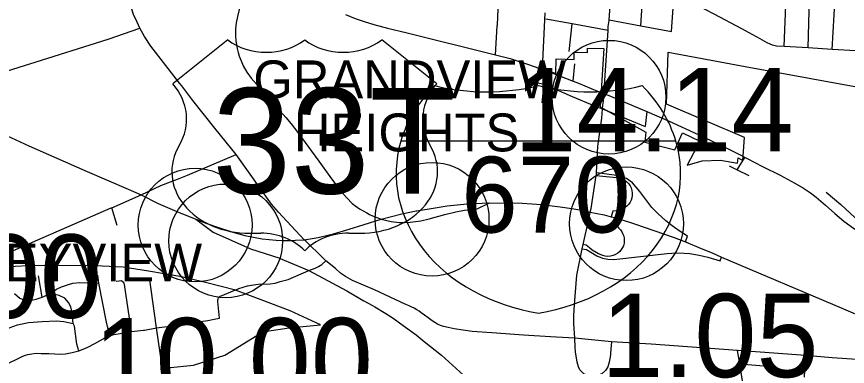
# Model space of a CAD drawing. Extents: x 1659811 to 1934326, y 644115 to 934867.
# Drawn here: x 1807811 to 1818761, y 715463 to 720077 of the extents above; entities that cross this region are included whole.
import ezdxf

# ---------------------------------------------------------------- set-up
doc = ezdxf.new("R2010")
doc.units = 0
for name, color, linetype in [('Default', 7, 'Continuous'), ('GM_X_City_Street', 7, 'Continuous'), ('GM_X_Corporation', 7, 'Continuous'), ('GM_X_Corporation_Text', 7, 'Continuous'), ('GM_X_County_Road', 7, 'Continuous'), ('GM_X_Interchange_Ramps', 7, 'Continuous'), ('GM_X_Interstate_Route', 7, 'Continuous'), ('GM_X_Interstate_Shield', 7, 'Continuous'), ('GM_X_Township_Road', 7, 'Continuous'), ('GM_X_US_Route', 7, 'Continuous'), ('GM_X_US_Shield', 7, 'Continuous')]:
    doc.layers.add(name, color=color, linetype=linetype)

msp = doc.modelspace()

# ---------------------------------------------------------------- linework, layer by layer
at = {"layer": 'Default'}
for centre in [(1815619, 719014), (1813287, 717404), (1810164, 717327), (1815849, 717345), (1810567, 717119)]:
    msp.add_circle(centre, 750, dxfattribs=at)
at = {"layer": 'GM_X_City_Street'}
for points in [[(1818559, 719644), (1818600, 720335), (1818648, 721210), (1818666, 721565), (1818619, 721791), (1818559, 722124), (1818551, 722245), (1818535, 722548), (1818544, 722781), (1818562, 723136)], [(1809958, 719201), (1809777, 719434), (1809579, 719687), (1809497, 719814), (1809437, 719926), (1809398, 720003), (1809352, 720103), (1809304, 720261), (1809284, 720354), (1809233, 720551), (1809163, 720815), (1809107, 721004), (1809049, 721151), (1808995, 721259), (1808923, 721378), (1808795, 721558)], [(1817930, 719683), (1817956, 720341), (1817979, 720913), (1818039, 721095), (1818136, 721316), (1818207, 721393), (1818257, 721444), (1818329, 721499), (1818410, 721560), (1818485, 721602)], [(1818244, 719664), (1818261, 720320), (1818261, 720321), (1818296, 720759), (1818317, 720954), (1818338, 721024), (1818407, 721123)], [(1815621, 720025), (1815622, 720034), (1815651, 720462)], [(1820157, 719548), (1819819, 719570), (1819506, 719590), (1819188, 719608), (1818874, 719627), (1818559, 719644), (1818244, 719664), (1817930, 719683), (1817827, 719689), (1817776, 719701), (1817742, 719713), (1817703, 719732), (1817611, 719784), (1817369, 719918), (1817004, 720111), (1816531, 720358), (1816479, 720384), (1816445, 720399), (1816400, 720412), (1816068, 720437), (1815651, 720462)], [(1816039, 719957), (1816068, 720437)], [(1816442, 719879), (1816479, 720384)], [(1814147, 719955), (1814148, 719968), (1814158, 720175)], [(1815606, 719895), (1815135, 719984), (1814786, 720043)], [(1815096, 719617), (1815135, 719984)], [(1815557, 719102), (1815606, 719895), (1815610, 719948), (1815621, 720025)], [(1815622, 720034), (1816039, 719957), (1816442, 719879)], [(1807147, 719191), (1807170, 719199), (1807985, 719456), (1809018, 719781), (1809437, 719926)], [(1814122, 719571), (1814147, 719955)], [(1815146, 719227), (1815167, 719455)], [(1814740, 718940), (1814763, 719186), (1814781, 719365)], [(1814583, 719226), (1814763, 719186), (1815133, 719023), (1815430, 718902)], [(1810572, 718422), (1810424, 718606), (1810134, 718972), (1809988, 719162), (1809958, 719201)], [(1815539, 718908), (1815545, 718962), (1815554, 719061), (1815557, 719102)], [(1815360, 717443), (1815371, 717499), (1815382, 717545), (1815451, 717980), (1815454, 717999), (1815455, 718015), (1815473, 718369), (1815524, 718736), (1815533, 718860), (1815539, 718908)], [(1815430, 718902), (1815533, 718860), (1816095, 718628)], [(1816118, 718825), (1816095, 718628)], [(1810703, 718260), (1810703, 718260), (1810572, 718422)], [(1806605, 716759), (1807192, 716801), (1807332, 716813), (1807406, 716833), (1807662, 716944), (1808163, 717165), (1809059, 717554), (1809064, 717556), (1809453, 717726), (1809714, 717849), (1809933, 717932), (1810065, 717987), (1810703, 718260)], [(1811623, 717114), (1811601, 717134), (1811262, 717499), (1811169, 717604), (1810703, 718260)], [(1817310, 718056), (1817410, 718217)], [(1817203, 718109), (1817310, 718056), (1817461, 717980)], [(1818481, 717762), (1818673, 717599), (1818861, 717425), (1818939, 717353), (1818973, 717323), (1819008, 717298), (1819048, 717279), (1819069, 717273)], [(1809135, 717320), (1809064, 717556)], [(1815266, 717013), (1815278, 717070), (1815344, 717364), (1815360, 717443)], [(1811849, 716894), (1811623, 717114)], [(1815173, 715717), (1815167, 715834), (1815156, 716028), (1815156, 716120), (1815160, 716213), (1815173, 716390), (1815193, 716667), (1815266, 717013)], [(1810674, 716463), (1810690, 716470), (1810739, 716490), (1810854, 716524), (1810905, 716535), (1810996, 716546), (1811153, 716553), (1811221, 716563), (1811287, 716581), (1811392, 716611), (1811663, 716726), (1811746, 716759), (1811792, 716782), (1811833, 716807), (1811888, 716856)], [(1814849, 715853), (1814492, 715873), (1814073, 715906), (1813816, 715923), (1813577, 715960), (1813497, 715978), (1813439, 715990), (1813400, 716003), (1813360, 716019), (1813300, 716057), (1813270, 716078), (1813236, 716104), (1813188, 716140), (1813145, 716170), (1813115, 716193), (1813086, 716211), (1813051, 716230), (1813019, 716245), (1812985, 716262), (1812940, 716281), (1812801, 716344), (1812734, 716375), (1812530, 716471), (1812237, 716596), (1812144, 716649), (1812082, 716691), (1812013, 716755), (1811888, 716856), (1811849, 716894)], [(1808147, 716377), (1808100, 716657)], [(1809043, 715868), (1809011, 715988), (1808995, 716046), (1808895, 716561), (1808881, 716668)], [(1809239, 716514), (1809238, 716519), (1809228, 716562), (1809195, 716590), (1809162, 716588), (1809125, 716582)], [(1807785, 716425), (1807852, 716365), (1807927, 716333), (1807989, 716333), (1808069, 716349), (1808147, 716377), (1808258, 716424), (1808335, 716483), (1808402, 716512), (1808480, 716538), (1808551, 716561), (1808645, 716568), (1808756, 716566), (1808841, 716571), (1808895, 716561)], [(1809327, 715923), (1809239, 716514)], [(1808631, 715670), (1808605, 715754), (1808572, 715995), (1808558, 716030), (1808544, 716176), (1808524, 716248), (1808494, 716307), (1808446, 716361), (1808374, 716399), (1808258, 716424)], [(1806795, 715920), (1806834, 715930), (1806904, 715944), (1806960, 715951), (1807011, 715952), (1807047, 715948), (1807085, 715936), (1807203, 715903), (1807311, 715863), (1807379, 715846), (1807447, 715841), (1807486, 715850), (1807559, 715890), (1807651, 715939), (1807726, 715976), (1807823, 716013), (1807967, 716042), (1808146, 716054), (1808338, 716066), (1808432, 716056), (1808558, 716030)], [(1807544, 715425), (1807635, 715469), (1807893, 715599), (1807926, 715611), (1807959, 715620), (1808011, 715630), (1808067, 715636), (1808136, 715635), (1808235, 715631), (1808315, 715627), (1808386, 715625), (1808456, 715630), (1808545, 715645), (1808631, 715670), (1808688, 715689), (1808751, 715716), (1808844, 715764), (1808983, 715842), (1809043, 715868), (1809091, 715882), (1809151, 715894), (1809327, 715923), (1809485, 715941), (1809495, 715942)], [(1815164, 715835), (1814849, 715853)], [(1817314, 715673), (1816174, 715756), (1815653, 715786), (1815167, 715834), (1815164, 715835)], [(1815632, 715569), (1815621, 715518), (1815602, 715455), (1815574, 715407), (1815531, 715370), (1815495, 715351), (1815424, 715332), (1815357, 715336), (1815288, 715363), (1815236, 715416), (1815215, 715459), (1815198, 715518), (1815177, 715654), (1815173, 715717)], [(1815653, 715786), (1815643, 715691), (1815633, 715574), (1815632, 715569)], [(1819634, 715506), (1819210, 715534), (1818559, 715578), (1818207, 715605), (1817314, 715673)], [(1817633, 713505), (1817517, 714278), (1817480, 714507), (1817430, 714816), (1817428, 714828), (1817400, 715133), (1817342, 715495), (1817314, 715673)], [(1818194, 715322), (1818207, 715605)], [(1810073, 712689), (1809986, 713193), (1809935, 713565), (1809843, 713993), (1809923, 713996), (1809825, 714657), (1809811, 714937), (1809759, 715231), (1809726, 715489), (1809725, 715494)], [(1817342, 715495), (1817659, 715470)]]:
    msp.add_lwpolyline(points, dxfattribs=at)
at = {"layer": 'GM_X_Corporation'}
for points in [[(1814772, 720126), (1814740, 719392), (1814918, 719326), (1814923, 719518), (1815161, 719512), (1815161, 719607), (1815336, 719603), (1815337, 719663), (1815552, 719657), (1815502, 718887), (1816103, 718553), (1816093, 718422), (1816486, 718318), (1816586, 718543), (1816817, 718432), (1816651, 718118), (1816846, 718175), (1817087, 718183), (1817314, 718145), (1817323, 718216), (1817383, 718179), (1817405, 718482), (1816376, 718921), (1816400, 719609), (1817413, 719417), (1819099, 719111)], [(1809796, 715443), (1810144, 715479), (1810557, 715613), (1810979, 715871), (1811039, 715917), (1811111, 715926), (1811405, 715970), (1811818, 716009), (1811416, 716198), (1811035, 716339), (1810694, 716468), (1810301, 716568), (1809961, 716650), (1809551, 716720), (1809216, 716773), (1808847, 716789), (1808051, 716793), (1807703, 716778)]]:
    msp.add_lwpolyline(points, dxfattribs=at)
at = {"layer": 'GM_X_County_Road'}
for points in [[(1809495, 715942), (1809655, 715970), (1809830, 715992), (1809997, 716020), (1810170, 716045), (1810330, 716067), (1810415, 716088), (1810484, 716101), (1810463, 716319), (1810462, 716342), (1810466, 716353), (1810471, 716364), (1810485, 716381), (1810496, 716389), (1810520, 716398), (1810665, 716459), (1810674, 716463)], [(1809725, 715494), (1809655, 715970)]]:
    msp.add_lwpolyline(points, dxfattribs=at)
at = {"layer": 'GM_X_Interchange_Ramps'}
for points in [[(1816626, 717105), (1816652, 717182), (1816544, 717253), (1816453, 717316), (1816367, 717384), (1816262, 717481), (1816182, 717558), (1816025, 717769), (1815928, 717886), (1815851, 717940), (1815783, 717969), (1815723, 717980), (1815489, 718011), (1815455, 718015)], [(1815451, 717980), (1815495, 717975), (1815718, 717954), (1815756, 717949), (1815790, 717939), (1815824, 717921), (1815856, 717898), (1815879, 717872), (1815896, 717847), (1815911, 717818), (1815921, 717784), (1815926, 717748), (1815925, 717719), (1815920, 717687), (1815910, 717656), (1815897, 717629), (1815881, 717605), (1815859, 717581), (1815833, 717560), (1815804, 717543), (1815780, 717533), (1815752, 717525), (1815727, 717517), (1815668, 717509), (1815648, 717438)], [(1815691, 717427), (1815671, 717350), (1815727, 717313), (1815748, 717285), (1815769, 717264), (1815787, 717240), (1815803, 717209), (1815813, 717182), (1815818, 717154), (1815820, 717125), (1815817, 717089), (1815808, 717054), (1815798, 717030), (1815781, 717003), (1815761, 716978), (1815735, 716955), (1815706, 716937), (1815675, 716924), (1815640, 716915), (1815600, 716913), (1815568, 716916), (1815539, 716924), (1815482, 716946), (1815399, 716996), (1815360, 717026), (1815318, 717061), (1815278, 717070)], [(1815266, 717013), (1815323, 717005), (1815460, 716922), (1815534, 716891), (1815602, 716876), (1815683, 716875), (1816387, 716954), (1816507, 716962), (1816612, 716956), (1816684, 716951), (1816809, 716928), (1816923, 716902), (1817083, 716857), (1817100, 716906)]]:
    msp.add_lwpolyline(points, dxfattribs=at)
at = {"layer": 'GM_X_Interstate_Route'}
for points in [[(1806655, 718911), (1806844, 718852), (1807027, 718784), (1807630, 718532), (1807973, 718373), (1808709, 718045), (1809282, 717799)], [(1809282, 717799), (1809453, 717726), (1809678, 717611), (1809923, 717505), (1810172, 717404)], [(1813076, 717514), (1813084, 717515), (1813328, 717556), (1813485, 717579), (1813749, 717607), (1814045, 717621)], [(1814045, 717621), (1814476, 717615), (1814729, 717598), (1814975, 717567), (1815128, 717544), (1815288, 717519), (1815371, 717499), (1815556, 717461), (1815648, 717438), (1815691, 717427), (1815890, 717365)], [(1812194, 717274), (1812392, 717335), (1812616, 717407), (1812887, 717474), (1813076, 717514)], [(1810172, 717404), (1810400, 717234), (1810892, 717013), (1811280, 716889), (1811284, 716887)], [(1810172, 717404), (1810318, 717348), (1810457, 717300), (1810663, 717232), (1810821, 717188), (1811048, 717144), (1811232, 717129), (1811323, 717125), (1811419, 717125), (1811489, 717126), (1811601, 717134), (1811785, 717163), (1811989, 717210), (1812194, 717274)], [(1815890, 717365), (1815957, 717344), (1816479, 717163), (1816626, 717105), (1816835, 717020), (1816977, 716959), (1817100, 716906), (1818679, 716237), (1819026, 716088), (1819149, 716037), (1819242, 716003), (1819371, 715962), (1819459, 715940), (1819560, 715923), (1819658, 715911), (1819746, 715906), (1819870, 715906), (1819979, 715916), (1820051, 715924), (1820124, 715937), (1820203, 715956), (1820259, 715970), (1820338, 715996)], [(1811284, 716887), (1811663, 716726), (1812165, 716461), (1812261, 716404)], [(1812261, 716404), (1812389, 716328), (1812504, 716265), (1812533, 716247)], [(1812533, 716247), (1812678, 716161), (1812775, 716100), (1812908, 716002), (1813077, 715880), (1813183, 715790), (1813411, 715611), (1813749, 715304), (1814209, 714873), (1814376, 714732), (1814645, 714472), (1814906, 714207), (1815133, 713987), (1815483, 713571), (1815623, 713399), (1815769, 713210)]]:
    msp.add_lwpolyline(points, dxfattribs=at)
at = {"layer": 'GM_X_Interstate_Shield'}
msp.add_line((1816501, 718433), (1812875, 718433), dxfattribs=at)
msp.add_line((1816501, 718433), (1812875, 718433), dxfattribs=at)
for centre, start_param, end_param in [((1815157, 718004), 2.47259, 2.911027), ((1814003, 720960), 4.415841, 5.008937), ((1815373, 720960), 4.415841, 5.008937), ((1814219, 718004), 0.230566, 0.669003), ((1815157, 718004), 2.911027, 4.511031), ((1814219, 718004), 4.913747, 6.513751)]:
    msp.add_ellipse(centre, major_axis=(2344, 0), ratio=0.8, start_param=start_param, end_param=end_param, dxfattribs=at)
at = {"layer": 'GM_X_Township_Road'}
msp.add_lwpolyline([(1809655, 715970), (1809561, 716635)], dxfattribs=at)
at = {"layer": 'GM_X_US_Route'}
for points in [[(1810969, 720640), (1810924, 720550), (1810788, 720277), (1810746, 720169), (1810721, 720080), (1810707, 719993), (1810697, 719916), (1810696, 719825), (1810701, 719760), (1810709, 719704), (1810717, 719656), (1810730, 719605), (1810745, 719554), (1810769, 719493), (1810799, 719429), (1810845, 719346), (1810904, 719263), (1811006, 719146), (1811155, 718969), (1811246, 718872), (1811359, 718748), (1811429, 718662)], [(1812146, 720105), (1812275, 720052), (1812392, 720012), (1812518, 719973), (1812699, 719926), (1812958, 719863), (1813364, 719763), (1813703, 719677), (1814122, 719571), (1814315, 719525), (1814545, 719452), (1814781, 719365), (1814864, 719334), (1815146, 719227), (1815215, 719198), (1815467, 719095), (1815509, 719079)], [(1815509, 719079), (1815554, 719061)], [(1815554, 719061), (1816118, 718825), (1816410, 718700), (1816793, 718523), (1817146, 718355), (1817314, 718270)], [(1811429, 718662), (1811519, 718550), (1811793, 718171), (1811941, 717968), (1812082, 717780), (1812163, 717686), (1812236, 717612), (1812331, 717541), (1812426, 717487), (1812462, 717467), (1812501, 717448), (1812616, 717407), (1812748, 717375), (1812855, 717363), (1812923, 717363), (1813000, 717364), (1813140, 717385), (1813248, 717409), (1813457, 717468), (1813600, 717504), (1813713, 717524), (1813881, 717541), (1814045, 717621)], [(1817314, 718270), (1817441, 718207), (1817644, 718102), (1817874, 717985), (1818069, 717882), (1818182, 717816), (1818276, 717751), (1818349, 717695), (1818473, 717591), (1818596, 717481), (1818714, 717377), (1818714, 717377)], [(1818714, 717377), (1818841, 717285), (1818933, 717228), (1819022, 717179), (1819124, 717133), (1819273, 717078), (1819367, 717054), (1819436, 717041), (1820071, 716937), (1820216, 716923), (1820291, 716920)]]:
    msp.add_lwpolyline(points, dxfattribs=at)
at = {"layer": 'GM_X_US_Shield'}
for p, q in [((1810593, 719772), (1809868, 719192)), ((1813349, 719192), (1812623, 719772)), ((1810883, 717220), (1811028, 717220)), ((1812188, 717220), (1812333, 717220))]:
    msp.add_line(p, q, dxfattribs=at)
for centre, major_axis, start_param, end_param in [((1811101, 720186), (-725, 0), 0.795399, 2.346194), ((1812116, 720186), (-725, 0), 0.795399, 2.346194), ((1809037, 718726), (1015, 0), 5.838949, 6.894067), ((1814180, 718726), (-1015, 0), 5.672304, 6.727422), ((1810872, 718032), (1015, 0), 2.702327, 4.723529), ((1812345, 718032), (-1015, 0), 1.559657, 3.580859), ((1811028, 716640), (-725, 0), 3.785094, 4.712389), ((1812188, 716640), (-725, 0), 4.712389, 5.639684)]:
    msp.add_ellipse(centre, major_axis=major_axis, ratio=0.8, start_param=start_param, end_param=end_param, dxfattribs=at)

# ---------------------------------------------------------------- texts
at = {"layer": 'Default'}
for s, p in [('14.14', (1814371, 718299)), ('0.00', (1806073, 716103)), ('1.05', (1815518, 715321)), ('10.00', (1808826, 715002))]:
    msp.add_text(s, height=1100, dxfattribs=at).set_placement(p)
at = {"layer": 'GM_X_Corporation_Text'}
for s, p in [('GRANDVIEW', (1810931, 718999)), ('HEIGHTS', (1811465, 718299)), ('VALLEYVIEW', (1806020, 716583))]:
    msp.add_text(s, height=500, rotation=0, dxfattribs=at).set_placement(p)
at = {"layer": 'GM_X_Interstate_Shield'}
msp.add_text('670', height=1000, dxfattribs=at).set_placement((1813672, 717229))
at = {"layer": 'GM_X_US_Shield'}
msp.add_text('33T', height=1392.2, dxfattribs=at).set_placement((1810391, 717742))

doc.saveas('drawing.dxf')
